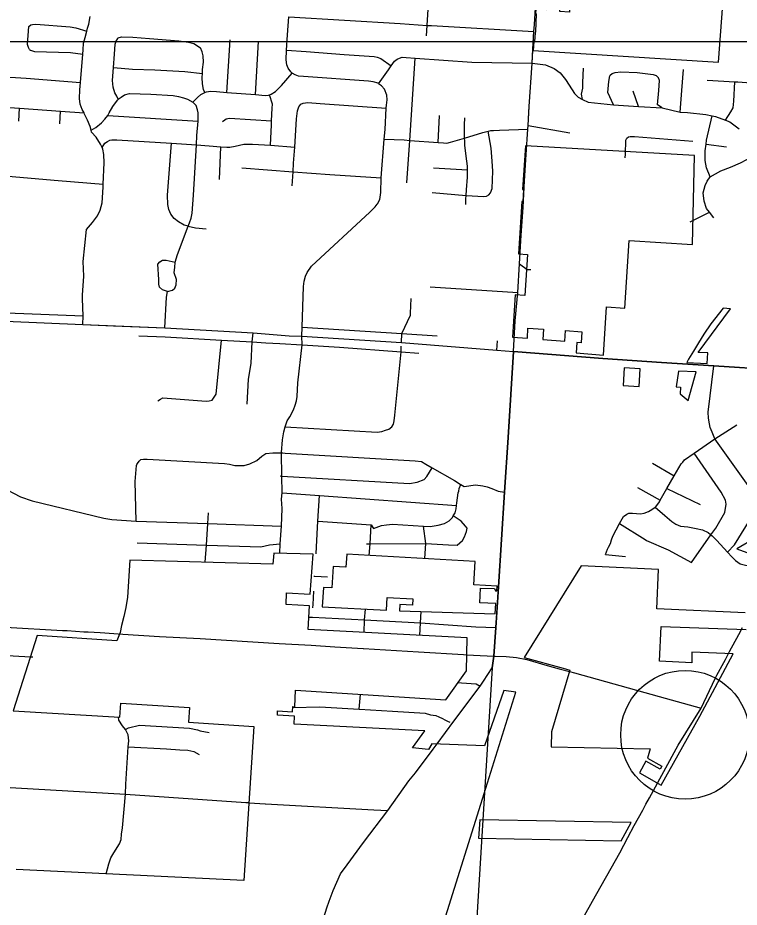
# Model space of a CAD drawing. Extents: x 1659811 to 1934326, y 644115 to 934867.
# Drawn here: x 1835913 to 1844319, y 743985 to 754351 of the extents above; entities that cross this region are included whole.
import ezdxf

# ---------------------------------------------------------------- set-up
doc = ezdxf.new("R2010")
doc.units = 0
for name, color, linetype in [('Default', 7, 'Continuous'), ('GM_X_City_Street', 7, 'Continuous'), ('GM_X_Corporation', 7, 'Continuous'), ('GM_X_County_Road', 7, 'Continuous'), ('GM_X_State_Route', 7, 'Continuous'), ('GM_X_Township', 7, 'Continuous'), ('SH_Text', 7, 'Continuous')]:
    doc.layers.add(name, color=color, linetype=linetype)

msp = doc.modelspace()

# ---------------------------------------------------------------- linework, layer by layer
at = {"layer": 'Default'}
msp.add_circle((1843688, 745995), 750, dxfattribs=at)
at = {"layer": 'GM_X_City_Street'}
for points in [[(1841915, 753986), (1841928, 754191), (1841933, 754273), (1841945, 754466), (1841961, 754727), (1841987, 755141), (1842017, 755395), (1842045, 755841), (1842050, 755978), (1842081, 756565), (1842133, 757402), (1842142, 757708), (1842164, 757989), (1842251, 759383), (1842273, 759744)], [(1840674, 754140), (1840682, 754263), (1840699, 754513)], [(1836671, 750776), (1836676, 750878), (1836667, 751074), (1836666, 751117), (1836682, 751341), (1836675, 751511), (1836713, 751883), (1836784, 751965), (1836842, 752044), (1836875, 752110), (1836898, 752194), (1836909, 752378), (1836910, 752412), (1836919, 752661), (1836916, 752757), (1836903, 752820), (1836895, 752838), (1836876, 752878), (1836827, 752960), (1836774, 753017), (1836770, 753043), (1836757, 753086), (1836725, 753156), (1836692, 753229), (1836685, 753242), (1836665, 753281), (1836641, 753346), (1836632, 753412), (1836638, 753512), (1836644, 753597), (1836670, 753926), (1836674, 753977), (1836679, 754056), (1836698, 754120), (1836718, 754197), (1836727, 754231), (1836742, 754275), (1836757, 754365)], [(1840105, 752183), (1840106, 752184), (1840130, 752234), (1840143, 752316), (1840149, 752484), (1840184, 752938), (1840193, 753048), (1840206, 753299), (1840208, 753331), (1840217, 753393), (1840213, 753451), (1840186, 753518), (1840152, 753560), (1840118, 753583), (1840111, 753589), (1840055, 753605), (1839998, 753612), (1839242, 753665), (1839184, 753671), (1839144, 753688), (1839112, 753704), (1839093, 753720), (1839065, 753763), (1839049, 753803), (1839040, 753860), (1839046, 753972), (1839057, 754152), (1839070, 754363)], [(1839070, 754363), (1840367, 754284), (1840682, 754263), (1840704, 754261), (1840732, 754260)], [(1836051, 753983), (1836040, 754005), (1836028, 754038), (1836043, 754248), (1836064, 754270)], [(1836064, 754270), (1836084, 754272), (1836122, 754275), (1836525, 754247), (1836591, 754234), (1836718, 754197)], [(1840732, 754260), (1841928, 754191)], [(1837078, 754108), (1837084, 754116), (1837122, 754128), (1837253, 754126), (1837447, 754110), (1837788, 754084), (1837904, 754067), (1837964, 754050), (1838042, 753999)], [(1837084, 753401), (1837069, 753436), (1837045, 753476), (1837024, 753543), (1837016, 753619), (1837029, 753770), (1837042, 753928), (1837049, 754042), (1837060, 754078), (1837078, 754108)], [(1838348, 753482), (1838388, 754094)], [(1838683, 753456), (1838719, 754074)], [(1836051, 753983), (1836063, 753975), (1836107, 753960), (1836527, 753946), (1836670, 753926)], [(1838094, 753481), (1838077, 753515), (1838066, 753583), (1838062, 753654), (1838065, 753701), (1838067, 753750), (1838078, 753834), (1838075, 753906), (1838062, 753955), (1838042, 753999)], [(1839046, 753972), (1839272, 753957), (1839717, 753922), (1840064, 753898), (1840100, 753892), (1840142, 753875), (1840263, 753793)], [(1841869, 753253), (1841873, 753316), (1841905, 753824), (1841915, 753986)], [(1840118, 753583), (1840231, 753746), (1840263, 753793), (1840282, 753820), (1840304, 753847), (1840332, 753867), (1840362, 753881), (1840393, 753891), (1840439, 753888), (1840545, 753880), (1841203, 753833), (1841905, 753824)], [(1840481, 752922), (1840545, 753880)], [(1841905, 753824), (1842063, 753802), (1842162, 753761), (1842234, 753709), (1842295, 753633), (1842336, 753565), (1842401, 753468), (1842444, 753425), (1842495, 753397), (1842560, 753366), (1842854, 753336), (1843144, 753318), (1843422, 753301), (1843630, 753252), (1843718, 753247), (1843932, 753223), (1844003, 753209), (1844043, 753200), (1844160, 753159), (1844211, 753140), (1844320, 753055)], [(1837029, 753770), (1837249, 753753), (1837509, 753746), (1837858, 753724), (1838065, 753701)], [(1837953, 753366), (1838008, 753423), (1838048, 753457), (1838076, 753473), (1838094, 753481), (1838111, 753489), (1838157, 753496), (1838229, 753491), (1838348, 753482), (1838683, 753456), (1838795, 753447), (1838835, 753448), (1838846, 753453), (1838865, 753460), (1838915, 753492), (1838988, 753561), (1839112, 753704)], [(1842495, 753397), (1842482, 753461), (1842497, 753531), (1842498, 753595), (1842506, 753765)], [(1842854, 753336), (1842790, 753481), (1842802, 753607), (1842811, 753673), (1842817, 753681), (1842838, 753700)], [(1842838, 753700), (1842873, 753714), (1842938, 753723), (1843132, 753715), (1843318, 753692), (1843352, 753678), (1843379, 753653)], [(1843630, 753252), (1843651, 753504), (1843669, 753748)], [(1834981, 753693), (1834982, 753693), (1835062, 753694), (1835156, 753682), (1835240, 753680), (1835353, 753689), (1835396, 753686), (1835471, 753681), (1835693, 753667), (1836010, 753646), (1836644, 753597)], [(1843422, 753301), (1843366, 753338), (1843382, 753504), (1843389, 753620), (1843379, 753653)], [(1843946, 753625), (1844267, 753606), (1844303, 753603), (1844304, 753603)], [(1844160, 753159), (1844221, 753254), (1844249, 753303), (1844257, 753379), (1844267, 753606)], [(1844304, 753603), (1844551, 753585), (1844557, 753585), (1844856, 753565), (1844880, 753560), (1844914, 753548)], [(1843144, 753318), (1843084, 753496)], [(1836770, 753043), (1836822, 753071), (1836887, 753125), (1836929, 753169), (1836961, 753214), (1836980, 753242), (1837019, 753318), (1837050, 753360), (1837078, 753396), (1837084, 753401), (1837117, 753427), (1837155, 753453), (1837214, 753470), (1837462, 753462), (1837725, 753447), (1837785, 753434), (1837843, 753417), (1837891, 753401), (1837953, 753366)], [(1838859, 752865), (1838869, 753105), (1838871, 753149), (1838877, 753299), (1838880, 753344), (1838846, 753453)], [(1835221, 753070), (1835253, 753080), (1835279, 753088), (1835512, 753068), (1835542, 753076), (1835562, 753087), (1835581, 753107), (1835590, 753159), (1835595, 753265), (1835614, 753291), (1835646, 753311), (1835698, 753314), (1835934, 753297), (1836411, 753262), (1836685, 753242)], [(1835925, 753146), (1835934, 753297)], [(1837656, 751162), (1837716, 751175), (1837744, 751201), (1837758, 751240), (1837761, 751301), (1837737, 751377), (1837742, 751446), (1837746, 751498), (1837748, 751504), (1837775, 751594), (1837900, 751921), (1837916, 751963), (1837934, 752015), (1837945, 752073), (1837961, 752284), (1837995, 752870), (1838001, 752980), (1838014, 753146), (1838017, 753195), (1838016, 753245), (1838006, 753279), (1837991, 753327), (1837953, 753366)], [(1839112, 752392), (1839122, 752556), (1839127, 752658), (1839140, 752845), (1839149, 752977), (1839161, 753174), (1839172, 753266), (1839187, 753314), (1839213, 753346)], [(1839213, 753346), (1839239, 753358), (1839293, 753363), (1839438, 753353), (1840206, 753299)], [(1836404, 753115), (1836411, 753262)], [(1836961, 753214), (1838014, 753146)], [(1838300, 753141), (1838326, 753163), (1838342, 753173), (1838380, 753183), (1838871, 753149)], [(1840811, 752898), (1840827, 753213)], [(1841133, 752176), (1841134, 752243), (1841137, 752279), (1841143, 752347), (1841154, 752495), (1841155, 752564), (1841154, 752580), (1841152, 752620), (1841137, 752740), (1841124, 752867), (1841121, 752919), (1841120, 752950), (1841120, 752997), (1841117, 753102), (1841124, 753186)], [(1841691, 750460), (1841710, 750821), (1841738, 751149), (1841759, 751484), (1841780, 751817), (1841800, 752141), (1841819, 752449), (1841838, 752759), (1841857, 753052), (1841859, 753096), (1841869, 753253)], [(1843981, 752497), (1843937, 752602), (1843921, 752687), (1843922, 752799), (1843933, 752877), (1843940, 752925), (1844003, 753209)], [(1841859, 753096), (1842344, 753011)], [(1840184, 752938), (1840414, 752927), (1840481, 752922), (1840811, 752898), (1840874, 752894), (1840912, 752891), (1840956, 752901), (1841120, 752950), (1841332, 753013), (1841395, 753030), (1841399, 753030), (1841425, 753036), (1841455, 753038), (1841525, 753043), (1841857, 753052)], [(1841137, 752279), (1841343, 752270), (1841375, 752274), (1841403, 752286), (1841423, 752312), (1841440, 752360), (1841448, 752562), (1841441, 752681), (1841429, 752833), (1841395, 753030)], [(1836895, 752838), (1836928, 752888), (1836959, 752911), (1836987, 752925), (1837009, 752929), (1837067, 752930), (1837703, 752889), (1837995, 752870), (1838144, 752860), (1838281, 752849), (1838349, 752844), (1838383, 752843), (1838445, 752853), (1838546, 752878), (1838588, 752879), (1838650, 752880), (1838859, 752865), (1839140, 752845)], [(1837900, 751921), (1837853, 751936), (1837785, 751973), (1837734, 752010), (1837696, 752062), (1837675, 752115), (1837663, 752175), (1837656, 752283), (1837703, 752889)], [(1840445, 752429), (1840481, 752922)], [(1842994, 752763), (1842997, 752926), (1843005, 752940), (1843011, 752950)], [(1843011, 752950), (1843030, 752964), (1843050, 752968), (1843100, 752967), (1843777, 752915)], [(1843933, 752877), (1844172, 752848)], [(1838262, 752467), (1838281, 752849)], [(1842991, 752718), (1842994, 752763)], [(1844025, 752020), (1843972, 752085), (1843938, 752127), (1843910, 752213), (1843900, 752312), (1843924, 752395), (1843944, 752446), (1843981, 752497), (1844107, 752568), (1844219, 752609), (1844334, 752662), (1844483, 752737)], [(1834990, 752577), (1835173, 752561), (1836384, 752456), (1836910, 752412)], [(1838523, 752603), (1839122, 752556)], [(1839122, 752556), (1839549, 752525), (1840149, 752484)], [(1840758, 752604), (1841154, 752580)], [(1840743, 752313), (1841137, 752279)], [(1839222, 750639), (1839225, 750744), (1839244, 751218), (1839249, 751282), (1839264, 751340), (1839286, 751382), (1839337, 751456), (1840016, 752085), (1840079, 752148), (1840102, 752179), (1840105, 752183)], [(1843747, 751975), (1843972, 752085)], [(1837900, 751921), (1837985, 751902), (1838110, 751893)], [(1837656, 751162), (1837598, 751181), (1837566, 751212), (1837556, 751248), (1837556, 751302), (1837545, 751478), (1837568, 751508), (1837600, 751527), (1837642, 751525), (1837678, 751520), (1837748, 751504)], [(1841759, 751484), (1841850, 751419), (1841887, 751416), (1841890, 751416)], [(1834908, 751379), (1835079, 751370), (1835109, 751362), (1835130, 751349), (1835141, 751326), (1835143, 751307), (1835124, 751007), (1835128, 750978), (1835139, 750963), (1835160, 750955), (1835787, 750914), (1836676, 750878)], [(1840717, 751216), (1841738, 751149)], [(1837625, 750736), (1837645, 751097), (1837656, 751162)], [(1840490, 750908), (1840496, 751079)], [(1834459, 750906), (1834880, 750871), (1835771, 750815), (1836671, 750776), (1837029, 750761)], [(1840384, 750565), (1840389, 750673), (1840490, 750885), (1840490, 750908)], [(1837029, 750761), (1837625, 750736), (1838654, 750679), (1839074, 750646), (1839222, 750639), (1840384, 750565), (1841497, 750478), (1841691, 750460)], [(1839225, 750744), (1840389, 750673), (1840799, 750645)], [(1837324, 750646), (1837630, 750634), (1838288, 750593), (1838645, 750573), (1838803, 750564), (1838965, 750556), (1839226, 750541), (1839660, 750511), (1840380, 750459), (1840588, 750441)], [(1838180, 749896), (1838211, 749942), (1838226, 749965), (1838288, 750593)], [(1838646, 750575), (1838654, 750679)], [(1838965, 748111), (1838971, 748219), (1838985, 748427), (1838992, 748633), (1838987, 748741), (1838992, 748813), (1838989, 749010), (1838986, 749279), (1838985, 749284), (1838997, 749432), (1839013, 749524), (1839029, 749582), (1839053, 749653), (1839084, 749700), (1839124, 749782), (1839147, 749835), (1839162, 749887), (1839168, 749939), (1839175, 750097), (1839226, 750541), (1839222, 750639)], [(1841497, 750478), (1841504, 750586)], [(1838604, 750160), (1838632, 750324), (1838645, 750573), (1838646, 750575)], [(1840236, 749555), (1840270, 749583), (1840291, 749614), (1840300, 749654), (1840305, 749720), (1840380, 750459), (1840381, 750524)], [(1841494, 747414), (1841513, 747718), (1841585, 748823), (1841626, 749459), (1841691, 750460)], [(1841691, 750460), (1842732, 750381), (1843414, 750335), (1844025, 750293), (1846006, 750167)], [(1844183, 748122), (1844265, 748208), (1844477, 748555), (1844513, 748654), (1844512, 748704), (1844509, 748740), (1844500, 748783), (1844461, 748844), (1844403, 748926), (1844037, 749444), (1844003, 749521), (1843982, 749575), (1843973, 749620), (1843960, 749684), (1843958, 749756), (1844025, 750293)], [(1838585, 749847), (1838601, 750140), (1838604, 750160)], [(1837546, 749888), (1837576, 749907), (1837604, 749920), (1838108, 749884), (1838144, 749887), (1838180, 749896)], [(1839029, 749582), (1840099, 749522), (1840155, 749529), (1840196, 749546), (1840236, 749555)], [(1844037, 749444), (1844293, 749609)], [(1842760, 748096), (1842785, 748158), (1842795, 748182), (1842821, 748223), (1842832, 748267), (1842845, 748311), (1842926, 748459), (1842970, 748539), (1843008, 748568), (1843034, 748576), (1843075, 748577), (1843170, 748569), (1843211, 748576), (1843261, 748597), (1843300, 748620), (1843339, 748647), (1843348, 748653), (1843389, 748710), (1843400, 748728), (1843477, 748864), (1843561, 749011), (1843641, 749152), (1843661, 749171), (1843680, 749199), (1843794, 749278), (1844037, 749444)], [(1837329, 749185), (1837347, 749202), (1837379, 749206), (1837421, 749209), (1838322, 749157), (1838380, 749148), (1838442, 749133), (1838550, 749134), (1838619, 749153), (1838699, 749193), (1838757, 749242), (1838805, 749273), (1838887, 749280), (1838986, 749279), (1838989, 749279), (1839000, 749279), (1839028, 749277)], [(1839028, 749277), (1840542, 749188), (1840618, 749178), (1840667, 749149), (1840741, 749107), (1841002, 748958), (1841067, 748916), (1841077, 748910), (1841116, 748887), (1841247, 748906), (1841331, 748897), (1841384, 748886), (1841435, 748865), (1841510, 748835), (1841585, 748823)], [(1843763, 748003), (1843990, 748325), (1844045, 748404), (1844151, 748584), (1844169, 748684), (1844160, 748730), (1844110, 748821), (1843794, 749278)], [(1837291, 748485), (1837281, 748945), (1837296, 749135), (1837300, 749145), (1837310, 749157), (1837329, 749185)], [(1843307, 749161), (1843561, 749011)], [(1838969, 749012), (1838989, 749010), (1840477, 748923), (1840567, 748939), (1840648, 748971), (1840680, 749005), (1840741, 749107)], [(1835130, 749007), (1835161, 749004), (1835320, 748994), (1835457, 748982), (1835561, 748969), (1835708, 748893), (1835945, 748767), (1836080, 748722), (1836914, 748519), (1837011, 748502), (1837291, 748485)], [(1839410, 748484), (1840031, 748443), (1840057, 748399), (1840150, 748433), (1840210, 748442), (1840280, 748448), (1840640, 748427), (1840718, 748423), (1840810, 748437), (1840887, 748457), (1840938, 748490), (1840977, 748529), (1840987, 748547), (1841008, 748581), (1841021, 748629), (1841026, 748666), (1841030, 748699), (1841043, 748815), (1841053, 748836), (1841056, 748864), (1841077, 748910)], [(1843135, 748878), (1843400, 748728)], [(1843477, 748864), (1843863, 748677)], [(1838992, 748813), (1839429, 748783), (1841026, 748666)], [(1839390, 748105), (1839394, 748187), (1839410, 748484), (1839429, 748783)], [(1843339, 748647), (1843454, 748551), (1843535, 748479), (1843582, 748450), (1843634, 748428), (1843721, 748419), (1843817, 748400), (1843891, 748383), (1843956, 748351), (1843986, 748328), (1843989, 748325)], [(1838095, 748006), (1838113, 748206), (1838128, 748457), (1838136, 748581)], [(1839975, 748222), (1840018, 748222), (1840668, 748224), (1840931, 748207), (1841034, 748205), (1841095, 748258), (1841120, 748300), (1841143, 748365), (1841150, 748403), (1841130, 748428), (1841080, 748483), (1840987, 748547)], [(1837291, 748485), (1838128, 748457), (1838985, 748427)], [(1840009, 748084), (1840018, 748222), (1840031, 748443)], [(1840656, 748048), (1840668, 748224), (1840640, 748427)], [(1842926, 748459), (1843222, 748269), (1843240, 748258), (1843492, 748149), (1843763, 748003)], [(1843989, 748325), (1843990, 748325), (1844003, 748314), (1844060, 748259), (1844183, 748122), (1844232, 748067), (1844275, 748026), (1844331, 747989), (1844394, 747973), (1844438, 747968), (1844571, 747987), (1844603, 747989), (1844637, 747982), (1844741, 747937)], [(1837304, 748233), (1838113, 748206), (1838496, 748195), (1838746, 748185), (1838848, 748209), (1838971, 748219)], [(1842760, 748096), (1842996, 748074)], [(1839364, 747845), (1839374, 747845), (1839522, 747837)], [(1839352, 747475), (1839354, 747514), (1839363, 747669)], [(1839949, 747187), (1839955, 747336), (1839965, 747460)], [(1840597, 747153), (1840605, 747299), (1840613, 747430)], [(1840798, 745888), (1840995, 746153), (1841299, 746563), (1841340, 746619), (1841440, 746774), (1841449, 746831), (1841461, 746912), (1841483, 747247), (1841494, 747414)], [(1835045, 747292), (1835769, 747251), (1836433, 747212), (1836490, 747209), (1836684, 747196), (1836732, 747194)], [(1839307, 747367), (1839346, 747365), (1839955, 747336), (1840605, 747299), (1841250, 747254), (1841483, 747247)], [(1835722, 746924), (1836060, 746904), (1836087, 746903)], [(1841106, 746931), (1841147, 746928), (1841223, 746924), (1841461, 746912), (1841475, 746912)], [(1841475, 746912), (1841602, 746907), (1841724, 746897), (1841845, 746871), (1842082, 746804), (1842220, 746765), (1842340, 746732), (1842400, 746715)], [(1841046, 746604), (1841084, 746601), (1841255, 746590), (1841299, 746563)], [(1839891, 746294), (1839905, 746466)], [(1839118, 746312), (1839433, 746321), (1839891, 746294), (1839894, 746294), (1840281, 746270), (1840660, 746248), (1840722, 746226), (1840783, 746219), (1840821, 746204), (1840863, 746185), (1840890, 746170), (1840920, 746152), (1840948, 746141)], [(1836942, 744374), (1836975, 744492), (1836996, 744559), (1837031, 744619), (1837098, 744723), (1837117, 744776), (1837123, 744838), (1837135, 744910), (1837168, 745302), (1837172, 745420), (1837201, 745856), (1837206, 745924), (1837199, 745994), (1837169, 746057), (1837133, 746101), (1837092, 746166), (1837085, 746203)], [(1837169, 746057), (1837202, 746076), (1837333, 746108), (1837913, 746073), (1838006, 746053), (1838038, 746040), (1838143, 746020)], [(1837201, 745856), (1837646, 745831), (1837803, 745821), (1837896, 745815), (1837965, 745801), (1838025, 745765)], [(1834927, 745433), (1835415, 745403), (1837168, 745302), (1838572, 745205), (1838599, 745204)]]:
    msp.add_lwpolyline(points, dxfattribs=at)
at = {"layer": 'GM_X_Corporation'}
for points in [[(1841918, 753971), (1844078, 753835), (1844153, 754821), (1842427, 754913), (1842416, 754706), (1842413, 754657), (1842356, 754660), (1842342, 754417), (1842228, 754424), (1842245, 754715), (1842341, 754710), (1842352, 754917), (1841956, 754938), (1841932, 754593), (1842079, 754584), (1842070, 754445), (1841948, 754453), (1841945, 754403), (1841954, 754399), (1841947, 754188), (1841941, 754175), (1841935, 754073), (1841925, 754073)], [(1841678, 750630), (1841851, 750618), (1841858, 750733), (1842038, 750721), (1842030, 750601), (1842289, 750584), (1842297, 750705), (1842486, 750692), (1842478, 750564), (1842429, 750567), (1842420, 750447), (1842736, 750420), (1842772, 750982), (1842987, 750968), (1843036, 751755), (1843775, 751708), (1843800, 752746), (1841828, 752860), (1841796, 752350), (1841806, 752350), (1841797, 752210), (1841787, 752210), (1841749, 751601), (1841852, 751594), (1841821, 751114), (1841709, 751122)], [(1843707, 750335), (1843945, 750321), (1843952, 750446), (1843842, 750452), (1844217, 750961), (1844133, 750965), (1843989, 750783), (1843908, 750663), (1843844, 750562), (1843786, 750466), (1843728, 750372)], [(1842966, 750065), (1843153, 750053), (1843166, 750258), (1842980, 750271)], [(1843586, 750050), (1843636, 750047), (1843631, 749967), (1843724, 749892), (1843816, 750223), (1843611, 750234)], [(1839461, 747488), (1840210, 747446), (1840219, 747596), (1840518, 747580), (1840514, 747505), (1840364, 747513), (1840360, 747438), (1841474, 747404), (1841482, 747523), (1841297, 747533), (1841303, 747702), (1841468, 747699), (1841479, 747673), (1841494, 747672), (1841498, 747726), (1841228, 747741), (1841243, 748015), (1839746, 748098), (1839737, 747948), (1839587, 747957), (1839574, 747707), (1839474, 747712)], [(1841283, 744790), (1842944, 744758), (1843059, 744971), (1841297, 745005)]]:
    msp.add_lwpolyline(points, close=True, dxfattribs=at)
for points in [[(1844507, 748288), (1844291, 748163), (1844709, 748012)], [(1840837, 743685), (1841308, 745188), (1841717, 746492), (1841575, 746510), (1841351, 745866), (1840739, 745888), (1840697, 745825), (1840512, 745841), (1840655, 746040), (1839133, 746118), (1839138, 746213), (1838939, 746224), (1838941, 746274), (1839115, 746264), (1839118, 746323), (1839141, 746322), (1839150, 746513), (1840902, 746403), (1841140, 746740), (1841150, 747124), (1839298, 747221), (1839314, 747498), (1839039, 747513), (1839046, 747648), (1839321, 747634), (1839356, 748098), (1838896, 748113), (1838886, 747984), (1837218, 748030), (1837193, 747597), (1837171, 747480), (1837148, 747375), (1837122, 747269), (1837105, 747186), (1837067, 747090), (1836138, 747153), (1835861, 746273), (1837102, 746202), (1837114, 746363), (1837916, 746312), (1837903, 746143), (1838665, 746090), (1838549, 744296), (1835896, 744424)], [(1844390, 747417), (1843360, 747462), (1843380, 747923), (1842476, 747963), (1841815, 746897), (1842268, 746770), (1842346, 746749), (1842131, 746030), (1842128, 745854), (1843282, 745832), (1843252, 745721), (1843417, 745628), (1843398, 745593), (1843232, 745686), (1843156, 745551), (1843409, 745409), (1843862, 746213), (1844250, 746940), (1843769, 746956), (1843769, 746833), (1843390, 746853), (1843411, 747256), (1844401, 747221)]]:
    msp.add_lwpolyline(points, dxfattribs=at)
at = {"layer": 'GM_X_County_Road'}
for points in [[(1836732, 747194), (1836873, 747187), (1837139, 747169), (1837563, 747142), (1838039, 747116), (1838959, 747059), (1839331, 747039), (1839608, 747020), (1839937, 747002), (1839941, 747002), (1840584, 746963), (1841106, 746931)], [(1842400, 746715), (1843386, 746442), (1843876, 746307)], [(1839543, 744054), (1839589, 744181), (1839673, 744373), (1839752, 744478), (1839940, 744741), (1840225, 745111), (1840471, 745460), (1840547, 745550), (1840753, 745827), (1840798, 745888)], [(1838599, 745204), (1838608, 745203), (1838795, 745192), (1838801, 745192), (1840060, 745121), (1840225, 745111)], [(1839427, 743703), (1839515, 743979), (1839543, 744054)]]:
    msp.add_lwpolyline(points, dxfattribs=at)
at = {"layer": 'GM_X_State_Route'}
for points in [[(1844208, 746967), (1844315, 747164), (1844359, 747245)], [(1844158, 746874), (1844208, 746967)], [(1844058, 746688), (1844139, 746838), (1844158, 746874)], [(1843876, 746307), (1843876, 746307), (1844039, 746652), (1844058, 746688)], [(1843195, 745118), (1843231, 745186), (1843272, 745261), (1843609, 745875), (1843876, 746307)], [(1842433, 743732), (1842518, 743889), (1842611, 744056), (1842927, 744620), (1843022, 744797), (1843097, 744936), (1843195, 745118)]]:
    msp.add_lwpolyline(points, dxfattribs=at)
at = {"layer": 'GM_X_Township'}
for points in [[(1846056, 750164), (1844025, 750293), (1843414, 750335), (1842732, 750381), (1841691, 750460), (1841710, 750821), (1841738, 751149), (1841759, 751484), (1841780, 751817), (1841800, 752141), (1841819, 752449), (1841838, 752759), (1841857, 753052), (1841859, 753096), (1841873, 753316), (1841905, 753824), (1841928, 754191), (1841933, 754273), (1841945, 754466)], [(1835771, 750815), (1836671, 750776), (1837625, 750736), (1838654, 750679), (1839074, 750646), (1839222, 750639), (1840384, 750565), (1841497, 750478), (1841691, 750460), (1841626, 749459), (1841585, 748823), (1841513, 747718), (1841483, 747247), (1841461, 746912), (1841449, 746831), (1841440, 746774), (1841166, 742281)]]:
    msp.add_lwpolyline(points, dxfattribs=at)
at = {"layer": 'SH_Text'}
msp.add_lwpolyline([(1741462, 842026), (1846073, 842026), (1846073, 754070), (1741462, 754070)], close=True, dxfattribs=at)

doc.saveas('drawing.dxf')
